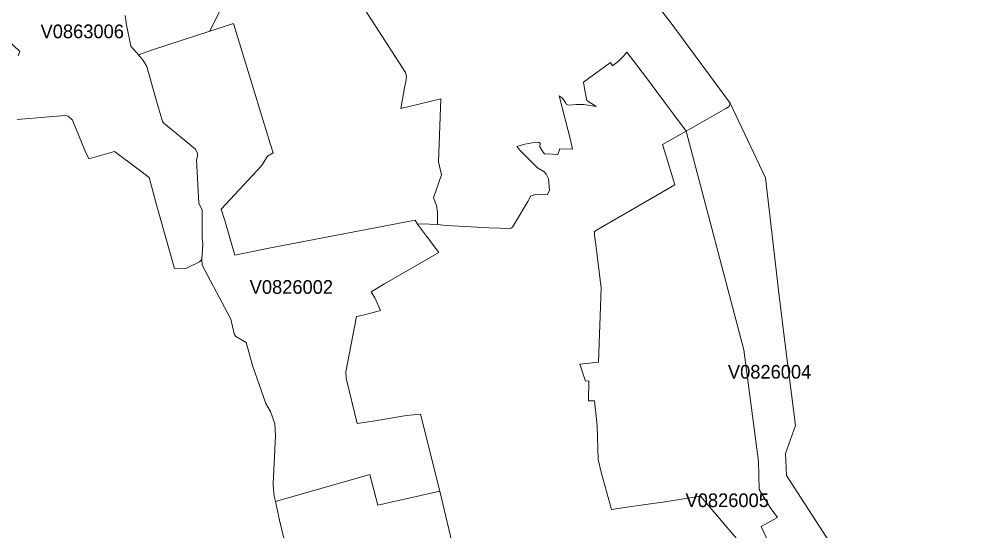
# Model space of a CAD drawing. Extents: x 369010 to 735936, y 6377141 to 6616555.
# Drawn here: x 496599 to 503659, y 6477758 to 6481500 of the extents above; entities that cross this region are included whole.
import ezdxf
from ezdxf.enums import TextEntityAlignment as Align

# ---------------------------------------------------------------- set-up
doc = ezdxf.new("R2010")
doc.units = 0
doc.header["$LTSCALE"] = 40
doc.layers.add('3', color=7, linetype='Continuous', lineweight=13)
doc.layers.add('4', color=7, linetype='Continuous')

msp = doc.modelspace()

# ---------------------------------------------------------------- linework, layer by layer
at = {"layer": '3'}
for points in [[(497371.8, 6481527.34), (497382.39, 6481460.31), (497414.5, 6481302.91), (497437.01, 6481279.08), (497469.44, 6481240.35), (497580.66, 6481278.25), (497991.28, 6481412.64), (498187.9, 6481813.99)], [(498187.9, 6481813.99), (497991.28, 6481412.64), (498164.4, 6481469.41), (498433.01, 6480591.58), (498454.52, 6480523.89), (498413.64, 6480499.56), (498368.96, 6480427.4), (498075.02, 6480111.78), (498101.17, 6480028.04), (498175.81, 6479774.32), (498410.67, 6479824.14), (499494.39, 6480031.02), (499509.61, 6480000.4), (499542.88, 6480004.2), (499656.08, 6479997.58), (499657.41, 6480036.48), (499656.08, 6480088.94), (499649.79, 6480138.76), (499628.11, 6480194.87), (499685.54, 6480361.53), (499663.86, 6480456.03), (499682.07, 6480917.12), (499388.3, 6480846.29), (499415.11, 6480999.71), (499427.36, 6481058.47), (499430.5, 6481085.28), (499424.05, 6481112.09), (499006.15, 6481759.37)], [(499006.15, 6481759.37), (499424.05, 6481112.09), (499430.5, 6481085.28), (499427.36, 6481058.47), (499415.11, 6480999.71), (499388.3, 6480846.29), (499682.07, 6480917.12), (499663.86, 6480456.03), (499685.54, 6480361.53), (499628.11, 6480194.87), (499649.79, 6480138.76), (499656.08, 6480088.94), (499657.41, 6480036.48), (499656.08, 6479997.58), (499722.78, 6479991.46), (500034.42, 6479973.09), (500191.49, 6479968.62), (500204.23, 6479980.04), (500316.44, 6480167.72), (500339.45, 6480209.26), (500382.98, 6480219.53), (500458.28, 6480215.72), (500474.83, 6480246.34), (500469.7, 6480333.23), (500451.83, 6480367.65), (500433.95, 6480386.85), (500389.27, 6480413.66), (500261.83, 6480540.93), (500236.01, 6480569.24)], [(500236.01, 6480569.24), (500295.42, 6480585.79), (500350.21, 6480597.21), (500396.55, 6480601.84), (500408.13, 6480593.4), (500404.33, 6480567.91), (500423.36, 6480537.29), (500439.41, 6480515.61), (500498.66, 6480513.63), (500538.05, 6480510.81), (500550.8, 6480551.69), (500643.31, 6480550.37), (500631.89, 6480609.12), (500546, 6480940.63), (500574.63, 6480919.61), (500596.31, 6480887), (500601.44, 6480875.58), (500619.32, 6480871.11), (500672.28, 6480876.91), (500728.22, 6480875.58), (500817.59, 6480862.18), (500749.9, 6480906.86), (500734.67, 6480980.35), (500725.24, 6481040.43), (500921.53, 6481184.58), (500936.26, 6481159.75), (500979.62, 6481192.85), (501017.85, 6481229.27), (501040.85, 6481260.55), (501177.73, 6481080.97), (501324.36, 6480882.87), (501383.61, 6480806.24), (501475.3, 6480682.44), (501765.43, 6480846.62), (501791.08, 6480862.01), (501796.38, 6480887), (501357.96, 6481481.99), (501125.92, 6481778.57)], [(501125.92, 6481778.57), (501357.96, 6481481.99), (501796.38, 6480887), (502056.39, 6480339.85), (502156.35, 6479476.58), (502202.03, 6479101.38), (502274.52, 6478526.92), (502203.02, 6478321.69), (502209.64, 6478162.97), (502531.05, 6477664.97), (502865.37, 6476923.18), (503126.37, 6476034.76), (503352.45, 6475058.61), (503482.2, 6474512.12), (503487.67, 6474481.5), (503528.38, 6474277.77), (503658.63, 6474015.11), (503429.74, 6473948.91)], [(496583.83, 6480767.67), (496934.53, 6480795.81), (496956.22, 6480790.68), (496986.83, 6480761.39), (497080.01, 6480535.47), (497108.15, 6480478.04), (497295.66, 6480531.67), (497467.79, 6480403.9), (497548.89, 6480342), (497601.19, 6480141.57), (497733.09, 6479676.34), (497822.46, 6479680.15), (497916.8, 6479724.83), (497934.51, 6479743.37), (497934.51, 6479744.69), (497940.14, 6479853.93), (497935.83, 6479898.45), (497934.84, 6480103.84), (497911.01, 6480155.14), (497895.29, 6480471.42), (497902.9, 6480498.57), (497901.57, 6480518.26), (497886.18, 6480549.54), (497655.14, 6480740.53), (497646.86, 6480752.12), (497593.74, 6480928.05), (497530.35, 6481155.78), (497504.53, 6481198.65), (497469.44, 6481240.35), (497437.01, 6481279.08), (497414.5, 6481302.91), (497382.39, 6481460.31), (497371.8, 6481527.34)], [(496591.45, 6481233.73), (496601.71, 6481264.35), (496502.74, 6481359.35)], [(496502.74, 6481359.35), (496601.71, 6481264.35), (496591.45, 6481233.73)], [(501844.38, 6477700.55), (501580.4, 6478009.39), (501318.4, 6477969.5), (501040.52, 6477929.12), (500928.64, 6477913.72), (500856.48, 6478176.88), (500831.49, 6478279.16), (500824.71, 6478526.25), (500805.18, 6478708.81), (500761.15, 6478708.14), (500764.3, 6478855.11), (500739.47, 6478852.63), (500731.36, 6478873.81), (500697.43, 6478976.76), (500834.14, 6478991.49), (500854.99, 6479532.19), (500814.78, 6479851.94), (500805.34, 6479920.96), (500804.02, 6479947.77), (500849.7, 6479973.42), (501067.83, 6480101.02), (501391.72, 6480288.38), (501329.33, 6480499.56), (501303.18, 6480583.97), (501475.3, 6480682.44), (501383.61, 6480806.24), (501324.36, 6480882.87), (501177.73, 6481080.97), (501040.85, 6481260.55), (501017.85, 6481229.27), (500979.62, 6481192.85), (500936.26, 6481159.75), (500921.53, 6481184.58), (500725.24, 6481040.43), (500734.67, 6480980.35), (500749.9, 6480906.86), (500817.59, 6480862.18), (500728.22, 6480875.58), (500672.28, 6480876.91), (500619.32, 6480871.11), (500601.44, 6480875.58), (500596.31, 6480887), (500574.63, 6480919.61), (500546, 6480940.63), (500631.89, 6480609.12)], [(502531.05, 6477664.97), (502209.64, 6478162.97), (502203.02, 6478321.69), (502274.52, 6478526.92), (502202.03, 6479101.38), (502156.35, 6479476.58), (502056.39, 6480339.85), (501796.38, 6480887), (501791.08, 6480862.01), (501765.43, 6480846.62), (501475.3, 6480682.44), (501897.67, 6479080.36), (502003.26, 6478263.6), (502008.39, 6478059.53), (502089.49, 6477928.12), (502142.45, 6477854.47), (502022.96, 6477788.6), (502239.77, 6477316.59)], [(497935.83, 6479700.17), (497934.51, 6479743.37), (497916.8, 6479724.83), (497822.46, 6479680.15), (497733.09, 6479676.34), (497601.19, 6480141.57), (497548.89, 6480342), (497467.79, 6480403.9), (497295.66, 6480531.67), (497108.15, 6480478.04), (497080.01, 6480535.47), (496986.83, 6480761.39), (496956.22, 6480790.68), (496934.53, 6480795.81), (496583.83, 6480767.67)], [(501475.3, 6480682.44), (501303.18, 6480583.97), (501329.33, 6480499.56), (501391.72, 6480288.38), (501067.83, 6480101.02), (500849.7, 6479973.42), (500804.02, 6479947.77), (500805.34, 6479920.96), (500814.78, 6479851.94), (500854.99, 6479532.19), (500834.14, 6478991.49), (500697.43, 6478976.76), (500731.36, 6478873.81), (500739.47, 6478852.63), (500764.3, 6478855.11), (500761.15, 6478708.14), (500805.18, 6478708.81), (500824.71, 6478526.25), (500831.49, 6478279.16), (500856.48, 6478176.88), (500928.64, 6477913.72), (501040.52, 6477929.12), (501318.4, 6477969.5), (501580.4, 6478009.39), (501844.38, 6477700.55)], [(502089.49, 6477928.12), (502008.39, 6478059.53), (502003.26, 6478263.6), (501897.67, 6479080.36), (501475.3, 6480682.44)], [(500631.89, 6480609.12), (500643.31, 6480550.37), (500550.8, 6480551.69), (500538.05, 6480510.81), (500498.66, 6480513.63), (500439.41, 6480515.61), (500423.36, 6480537.29), (500404.33, 6480567.91), (500408.13, 6480593.4), (500396.55, 6480601.84), (500350.21, 6480597.21), (500295.42, 6480585.79), (500236.01, 6480569.24), (500261.83, 6480540.93), (500389.27, 6480413.66), (500433.95, 6480386.85), (500451.83, 6480367.65), (500469.7, 6480333.23), (500474.83, 6480246.34), (500458.28, 6480215.72), (500382.98, 6480219.53), (500339.45, 6480209.26), (500316.44, 6480167.72), (500204.23, 6479980.04), (500191.49, 6479968.62), (500034.42, 6479973.09), (499722.78, 6479991.46), (499656.08, 6479997.58)], [(499656.08, 6479997.58), (499542.88, 6480004.2), (499509.61, 6480000.4), (499577.14, 6479913.34), (499666.01, 6479794.84), (499268.97, 6479564.3), (499171.32, 6479505.54), (499198.13, 6479460.86), (499221.14, 6479412.36), (499239.01, 6479368.67), (499122.17, 6479337.39), (499065.73, 6479324.15), (498985.46, 6478919.99), (498989.93, 6478875.3), (499068.87, 6478542.14), (499185.72, 6478560.02), (499431, 6478600.4), (499531.62, 6478610.5), (499673.63, 6478046.29), (499804.87, 6477491.52)], [(498535.62, 6477693.77), (498500.53, 6477835.11), (498471.57, 6477971.82), (498463.13, 6478011.37), (498456.84, 6478056.39), (498455.02, 6478102.4), (498472.73, 6478451.78), (498466.94, 6478540.65), (498434.83, 6478630.36), (498401.23, 6478687.95), (498304.58, 6478966.99), (498257.08, 6479134.81), (498182.6, 6479180), (498168.7, 6479197.7), (498146.52, 6479306.44), (497935.83, 6479700.17)], [(499804.87, 6477491.52), (499673.63, 6478046.29), (499220.31, 6477943.68), (499161.72, 6478170.26), (498471.57, 6477971.82), (498500.53, 6477835.11), (498535.62, 6477693.77)], [(502239.77, 6477316.59), (502022.96, 6477788.6), (502142.45, 6477854.47), (502089.49, 6477928.12)]]:
    msp.add_lwpolyline(points, dxfattribs=at)
msp.add_lwpolyline([(497991.28, 6481412.64), (497580.66, 6481278.25), (497469.44, 6481240.35), (497504.53, 6481198.65), (497530.35, 6481155.78), (497593.74, 6480928.05), (497646.86, 6480752.12), (497655.14, 6480740.53), (497886.18, 6480549.54), (497901.57, 6480518.26), (497902.9, 6480498.57), (497895.29, 6480471.42), (497911.01, 6480155.14), (497934.84, 6480103.84), (497935.83, 6479898.45), (497940.14, 6479853.93), (497934.51, 6479744.69), (497934.51, 6479743.37), (497935.83, 6479700.17), (498146.52, 6479306.44), (498168.7, 6479197.7), (498182.6, 6479180), (498257.08, 6479134.81), (498304.58, 6478966.99), (498401.23, 6478687.95), (498434.83, 6478630.36), (498466.94, 6478540.65), (498472.73, 6478451.78), (498455.02, 6478102.4), (498456.84, 6478056.39), (498463.13, 6478011.37), (498471.57, 6477971.82), (499161.72, 6478170.26), (499220.31, 6477943.68), (499673.63, 6478046.29), (499531.62, 6478610.5), (499431, 6478600.4), (499185.72, 6478560.02), (499068.87, 6478542.14), (498989.93, 6478875.3), (498985.46, 6478919.99), (499065.73, 6479324.15), (499122.17, 6479337.39), (499239.01, 6479368.67), (499221.14, 6479412.36), (499198.13, 6479460.86), (499171.32, 6479505.54), (499268.97, 6479564.3), (499666.01, 6479794.84), (499577.14, 6479913.34), (499509.61, 6480000.4), (499494.39, 6480031.02), (498410.67, 6479824.14), (498175.81, 6479774.32), (498101.17, 6480028.04), (498075.02, 6480111.78), (498368.96, 6480427.4), (498413.64, 6480499.56), (498454.52, 6480523.89), (498433.01, 6480591.58), (498164.4, 6481469.41)], close=True, dxfattribs=at)

# ---------------------------------------------------------------- texts
at = {"layer": '4'}
for s, p in [('V0863006', (497058.85, 6481361.72)), ('V0826002', (498588.25, 6479491.42)), ('V0826004', (502085.67, 6478870.67)), ('V0826005', (501775.64, 6477930.75))]:
    msp.add_text(s, height=100, dxfattribs=at).set_placement(p, align=Align.CENTER)

doc.saveas('drawing.dxf')
